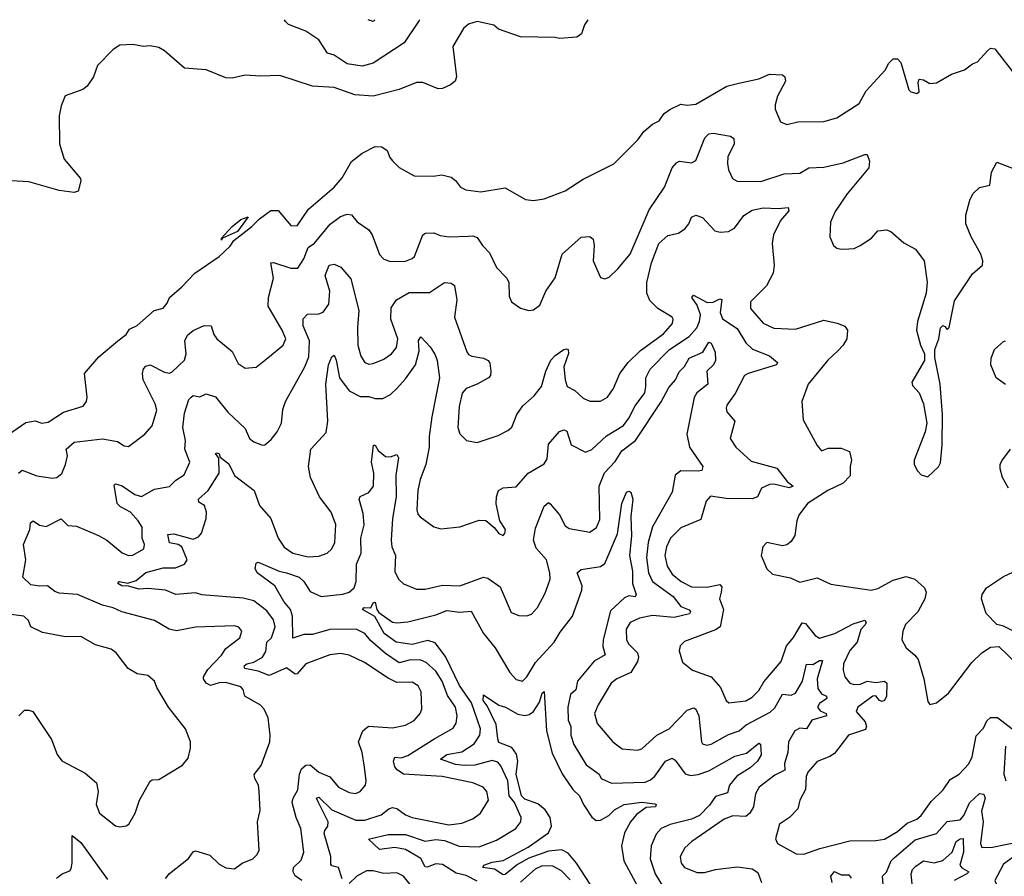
# Model space of a CAD drawing. Extents: x 1954683 to 2060285, y 904798 to 1016299.
# Tile 265 of 472: x 1976553 to 1981099, y 1012294 to 1016248. Entities that reach past the tile are written whole.
import ezdxf

# ---------------------------------------------------------------- set-up
doc = ezdxf.new("R2010")
doc.units = 0

msp = doc.modelspace()

# ---------------------------------------------------------------- linework, layer by layer
at = {"layer": '0CON10XD'}
for points in [[(1979176.7, 1016248.1), (1979161.2, 1016225), (1979146.8, 1016183.2), (1979125, 1016167.5), (1979045, 1016161.2), (1979025, 1016166.2), (1978865, 1016168.8), (1978764.5, 1016204.5), (1978742.3, 1016222.3), (1978665, 1016239.2), (1978625, 1016227.5), (1978602.6, 1016207.4), (1978553.1, 1016125), (1978570.6, 1015985), (1978564.2, 1015965), (1978541.9, 1015948.1), (1978505, 1015930.9), (1978485, 1015928.2), (1978415, 1015957.5), (1978385, 1015958.6), (1978305, 1015925.5), (1978185, 1015895.5), (1978101.2, 1015901.2), (1978005, 1015935.5), (1977905, 1015941.5), (1977755, 1015990), (1977665, 1015986.9), (1977595, 1015992.1), (1977535, 1015978.9), (1977505, 1015980), (1977415, 1016017.1), (1977315, 1016023.8), (1977221.2, 1016105), (1977195, 1016120), (1977155, 1016127.5), (1977125, 1016124.2), (1977075, 1016134.2), (1977015, 1016131.2), (1976985, 1016111.2), (1976913, 1016037), (1976894.2, 1015985), (1976865, 1015941.2), (1976844.2, 1015925.8), (1976763.9, 1015896.1), (1976745, 1015850), (1976736, 1015805), (1976736.7, 1015675), (1976758.1, 1015605), (1976833.8, 1015515), (1976836.2, 1015505), (1976824, 1015456), (1976805, 1015450.8), (1976735, 1015459.2), (1976595, 1015500), (1976515, 1015504.2)], [(1978399.4, 1016247.5), (1978396.9, 1016245), (1978328.7, 1016141.3), (1978185, 1016047.8), (1978135, 1016034.2), (1978065, 1016044.7), (1978005, 1016084.1), (1977973.9, 1016093.9), (1977935, 1016155.4), (1977875, 1016195.2), (1977795, 1016225.3), (1977780.2, 1016240.2), (1977776, 1016247)], [(1978192.3, 1016247.3), (1978185, 1016240), (1978162.1, 1016247.3)], [(1976415.5, 1014275), (1976581.1, 1014388.9), (1976625, 1014397.1), (1976655, 1014385.6), (1976685, 1014389.5), (1976755, 1014437.1), (1976846.2, 1014463.8), (1976861.4, 1014485), (1976865.6, 1014505), (1976852, 1014615), (1976918.3, 1014691.7), (1977006.5, 1014765), (1977044.4, 1014795), (1977060.3, 1014819.7), (1977095, 1014837.1), (1977174.5, 1014905.5), (1977215, 1014916.2), (1977235, 1014940), (1977244.4, 1014965.6), (1977302.5, 1015015), (1977361.9, 1015078.1), (1977473.8, 1015155), (1977525, 1015202.5), (1977541.9, 1015228.1), (1977625, 1015292.7), (1977660.6, 1015329.4), (1977713.2, 1015366.8), (1977747.1, 1015367.1), (1977805, 1015298.8), (1977833.9, 1015296.1), (1977886.1, 1015373.9), (1978005, 1015474.3), (1978042.4, 1015517.6), (1978085, 1015594.2), (1978135, 1015631.5), (1978195, 1015662.2), (1978225, 1015661.1), (1978250, 1015645), (1978262.1, 1015612.1), (1978275, 1015596), (1978305, 1015566), (1978375, 1015527.5), (1978464.2, 1015525.8), (1978502.7, 1015532.7), (1978545, 1015521.2), (1978565.7, 1015505.7), (1978588.8, 1015475), (1978613.2, 1015463.2), (1978683, 1015453), (1978795, 1015472), (1978888.8, 1015418.8), (1978925, 1015414.2), (1978975, 1015420.8), (1979071.3, 1015458.7), (1979155, 1015511.4), (1979296.8, 1015583.2), (1979406.6, 1015693.4), (1979435, 1015732), (1979475, 1015766), (1979505, 1015781.2), (1979528.8, 1015815), (1979555, 1015834), (1979605, 1015858.8), (1979634.2, 1015854.2), (1979675, 1015858.6), (1979818.6, 1015941.4), (1979872.5, 1015955), (1979965.3, 1015974.7), (1980015, 1015996.7), (1980074.2, 1015994.2), (1980086.2, 1015985), (1980088, 1015965), (1980051.9, 1015895), (1980040.8, 1015855), (1980040.8, 1015835), (1980065, 1015776.2), (1980095, 1015764.2), (1980145, 1015776), (1980265, 1015777.5), (1980325, 1015794.4), (1980428.2, 1015861.8), (1980460.5, 1015919.5), (1980549.4, 1016015), (1980565, 1016048), (1980585, 1016067.1), (1980605, 1016067.5), (1980620.9, 1016050.9), (1980658.8, 1015925), (1980667.5, 1015915), (1980695, 1015906.7), (1980706, 1015915), (1980701.4, 1015958.6), (1980706.4, 1015973.6), (1980725, 1015970.8), (1980755, 1015954.2), (1980785, 1015956), (1980855, 1015996.2), (1980915, 1016016.7), (1980952.5, 1016045), (1980975, 1016053.8), (1981021.2, 1016105), (1981035, 1016116), (1981055, 1016113.3), (1981135, 1016010)], [(1976548.1, 1014155), (1976565, 1014169.2), (1976632.3, 1014142.3), (1976705, 1014131.9), (1976725.6, 1014134.4), (1976747.3, 1014152.7), (1976765.3, 1014195), (1976773.8, 1014235), (1976767.5, 1014265), (1976805, 1014297.5), (1976935, 1014313.5), (1977005, 1014300.4), (1977035, 1014280.9), (1977055, 1014278.1), (1977131.2, 1014335), (1977165, 1014373.3), (1977186.5, 1014445), (1977178.5, 1014475), (1977123.9, 1014585), (1977120, 1014615), (1977125, 1014636.2), (1977135, 1014649.2), (1977155, 1014654.4), (1977221.7, 1014621.7), (1977245, 1014617.1), (1977257.7, 1014622.3), (1977314, 1014676), (1977321.8, 1014705), (1977316.4, 1014765), (1977328.8, 1014791.2), (1977355, 1014813.3), (1977405, 1014836.5), (1977438, 1014835), (1977450, 1014795), (1977462.9, 1014775), (1977535, 1014715.8), (1977561.5, 1014661.5), (1977595, 1014640), (1977645, 1014644.3), (1977706.1, 1014693.9), (1977770, 1014745), (1977782.2, 1014775), (1977765.3, 1014815), (1977700.3, 1014925), (1977701.4, 1014965), (1977725.3, 1015054.7), (1977713.1, 1015125), (1977725, 1015126.9), (1977805, 1015101.1), (1977838.2, 1015101.8), (1977865.2, 1015144.8), (1977885, 1015196.8), (1977915, 1015215.9), (1977986.3, 1015303.7), (1978035, 1015340), (1978065, 1015350), (1978085, 1015347.1), (1978110.8, 1015315), (1978165, 1015277.8), (1978180, 1015255), (1978215, 1015164.2), (1978235, 1015142.9), (1978265, 1015131.4), (1978335, 1015133.1), (1978365, 1015145.8), (1978375.7, 1015155), (1978414.5, 1015255.5), (1978426.9, 1015263.1), (1978465, 1015263.5), (1978495, 1015251.2), (1978535, 1015245.4), (1978625, 1015249.1), (1978645, 1015251.1), (1978665, 1015242.2), (1978690, 1015205), (1978722, 1015172), (1978754.5, 1015104.5), (1978802, 1015055), (1978812, 1015035), (1978812.3, 1014972.3), (1978823.3, 1014945), (1978865, 1014916.2), (1978903.6, 1014906.4), (1978925, 1014908.8), (1978955, 1014930), (1978982.5, 1014995), (1979025, 1015056.2), (1979058.1, 1015165), (1979145, 1015244.3), (1979185, 1015247.5), (1979201.2, 1015235), (1979205.7, 1015205), (1979201.1, 1015135), (1979235, 1015057.5), (1979255, 1015052.5), (1979275, 1015060), (1979315, 1015098), (1979371.5, 1015165), (1979459.2, 1015370.8), (1979530, 1015475), (1979565.3, 1015564.7), (1979585, 1015588.1), (1979600, 1015595), (1979655, 1015588.1), (1979675, 1015598.6), (1979716.6, 1015703.4), (1979735, 1015720.5), (1979755, 1015724.5), (1979835, 1015710.6), (1979849.5, 1015699.5), (1979851.5, 1015675), (1979822.5, 1015615), (1979820.5, 1015585), (1979825.6, 1015555), (1979844, 1015515), (1979865, 1015502), (1979975, 1015500.8), (1980082.9, 1015537.1), (1980155, 1015539.6), (1980196.2, 1015563.8), (1980265, 1015566.6), (1980355, 1015587.8), (1980455, 1015626.4), (1980465.5, 1015625.5), (1980477.1, 1015595), (1980473.5, 1015565), (1980372.9, 1015445), (1980317.9, 1015362.1), (1980297, 1015313), (1980294, 1015245), (1980310, 1015205), (1980325, 1015193.3), (1980345, 1015188.8), (1980380.5, 1015190.5), (1980405, 1015192), (1980433.3, 1015205), (1980485, 1015240), (1980515, 1015273.8), (1980555, 1015278.8), (1980575, 1015270), (1980635, 1015218.8), (1980688.8, 1015188.8), (1980728.8, 1015135), (1980743.3, 1015036.7), (1980738.8, 1014985), (1980698, 1014855), (1980694, 1014815), (1980712.5, 1014745), (1980730, 1014705), (1980730, 1014675), (1980672.5, 1014575), (1980675, 1014560), (1980705.9, 1014525.9), (1980726.2, 1014475), (1980740.8, 1014385), (1980734, 1014345), (1980683.3, 1014215), (1980683.3, 1014195), (1980697.5, 1014165), (1980715, 1014147.5), (1980745, 1014137.5), (1980795, 1014183.3), (1980805, 1014202.5), (1980812.5, 1014285), (1980813.1, 1014425), (1980802, 1014565), (1980778.3, 1014688.3), (1980777.5, 1014725), (1980796.7, 1014775), (1980804.3, 1014825), (1980815, 1014836), (1980825, 1014832.5), (1980835, 1014817.5), (1980845, 1014827.5), (1980869.3, 1014950.7), (1980952.5, 1015075), (1980998.8, 1015115), (1981000, 1015135), (1980990, 1015165), (1980945.5, 1015245.5), (1980920.6, 1015305), (1980921.4, 1015345), (1980939.2, 1015415), (1980954, 1015445), (1980985, 1015474), (1981032.5, 1015485), (1981040, 1015545), (1981065, 1015590), (1981145, 1015559.6)], [(1979625, 1015283.8), (1979641.8, 1015305), (1979655, 1015336.7), (1979675, 1015346.2), (1979705, 1015334.4), (1979762.7, 1015272.7), (1979787.6, 1015267.6), (1979825, 1015271.1), (1979853.6, 1015285), (1979895.6, 1015344.4), (1979935, 1015368.4), (1979985, 1015379.5), (1980055, 1015376.4), (1980101.3, 1015381.3), (1980104.5, 1015365), (1980065, 1015321.9), (1980032.9, 1015255), (1980026.9, 1015215), (1980036.2, 1015115), (1980031.4, 1015078.6), (1980000.5, 1015019.5), (1979926.7, 1014945), (1979926.5, 1014915), (1979985, 1014847.5), (1980035, 1014823.5), (1980135, 1014820), (1980265, 1014861.2), (1980327.9, 1014847.9), (1980363.1, 1014833.1), (1980375.6, 1014815.6), (1980371.2, 1014775), (1980355.5, 1014745), (1980330.1, 1014719.9), (1980284, 1014676), (1980193.1, 1014565), (1980164.2, 1014485), (1980170.5, 1014400.5), (1980235, 1014282.5), (1980255, 1014257.5), (1980285, 1014270), (1980345, 1014270.8), (1980384.5, 1014254.5), (1980392.9, 1014215), (1980386.5, 1014185), (1980387.9, 1014142.1), (1980355, 1014108.9), (1980284.2, 1014075), (1980190, 1014015), (1980149.7, 1013960.3), (1980140.8, 1013935), (1980132.3, 1013867.7), (1980115, 1013840), (1980095, 1013823.3), (1980075, 1013819.2), (1980002.5, 1013835), (1979983.8, 1013815), (1979976.7, 1013775), (1980003, 1013713), (1980028.3, 1013688.3), (1980111.2, 1013671.2), (1980155, 1013651.2), (1980235, 1013672), (1980298, 1013642), (1980484.4, 1013614.4), (1980515, 1013622.2), (1980585, 1013661.1), (1980645, 1013678.1), (1980685, 1013666), (1980730, 1013625), (1980738.6, 1013605), (1980731.4, 1013575), (1980700, 1013515), (1980643.4, 1013456.6), (1980630, 1013425), (1980626, 1013385), (1980645, 1013348.8), (1980686, 1013315), (1980700.8, 1013295), (1980727.1, 1013205), (1980745, 1013100), (1980755, 1013087.5), (1980785, 1013093.8), (1980840.7, 1013139.3), (1980949.3, 1013280.7), (1980995, 1013325.8), (1981035, 1013352), (1981074, 1013354), (1981155, 1013276.7)], [(1977485, 1015230), (1977485, 1015240), (1977535, 1015294.2), (1977573.8, 1015325), (1977608.3, 1015338.3), (1977559.2, 1015270.8), (1977490, 1015240), (1977485, 1015230)], [(1977227, 1012283), (1977245, 1012306.2), (1977333.4, 1012376.6), (1977353.8, 1012406.2), (1977365, 1012410.6), (1977431.2, 1012391.2), (1977475, 1012350), (1977505, 1012333.3), (1977545, 1012327.5), (1977580, 1012355), (1977629.2, 1012375), (1977650, 1012395), (1977659.1, 1012415), (1977650.8, 1012545), (1977663, 1012597), (1977659.5, 1012685), (1977655.5, 1012715), (1977639.1, 1012745), (1977636.5, 1012763.5), (1977668.6, 1012805), (1977707.5, 1012915), (1977710, 1012945), (1977701.2, 1013025), (1977682, 1013065), (1977665, 1013083.8), (1977592.2, 1013125), (1977585.4, 1013155.4), (1977575, 1013168.5), (1977505, 1013188.4), (1977475, 1013186.7), (1977433.9, 1013173.9), (1977415, 1013185.5), (1977402.3, 1013205), (1977402.3, 1013215), (1977421.5, 1013248.5), (1977485.3, 1013314.7), (1977505.8, 1013345), (1977570, 1013395), (1977579.2, 1013425), (1977565, 1013444), (1977545, 1013450), (1977365, 1013443.5), (1977276.8, 1013426.8), (1977244, 1013434), (1977175, 1013474.5), (1977025, 1013514.6), (1976985, 1013533.1), (1976935, 1013545.3), (1976820, 1013595), (1976735, 1013600.4), (1976715, 1013608.2), (1976681.2, 1013635), (1976645, 1013633.2), (1976605, 1013640), (1976568.1, 1013675), (1976582.5, 1013755), (1976571.1, 1013825), (1976600, 1013895), (1976603.8, 1013926.2), (1976615, 1013934), (1976644.2, 1013915), (1976675, 1013907.8), (1976745, 1013944.4), (1976775, 1013913.6), (1976815, 1013910.8), (1976917.6, 1013867.6), (1976956, 1013845), (1977027, 1013787), (1977055, 1013774.4), (1977075, 1013775.6), (1977125.8, 1013805), (1977129.4, 1013825), (1977118.9, 1013855), (1977118.2, 1013905), (1977100.9, 1013935), (1977065.4, 1013975), (1977019.1, 1013999.1), (1977004.1, 1014015), (1976990, 1014100), (1976995, 1014106.2), (1977025.8, 1014095.8), (1977085, 1014056.5), (1977115, 1014047.1), (1977175, 1014081.5), (1977245, 1014093.3), (1977275, 1014122.7), (1977312.7, 1014147.3), (1977339.1, 1014205), (1977315.2, 1014265), (1977319, 1014305), (1977306.5, 1014365), (1977315, 1014432.5), (1977334, 1014495), (1977345, 1014506.2), (1977355, 1014513.8), (1977385, 1014507.5), (1977415, 1014520.8), (1977456.8, 1014506.7), (1977515, 1014436.9), (1977595, 1014361.4), (1977615, 1014314.3), (1977635, 1014299.2), (1977674.2, 1014284.2), (1977685, 1014286.2), (1977715, 1014310.8), (1977741.4, 1014345), (1977761.4, 1014385), (1977768.9, 1014448.9), (1977780, 1014485), (1977870.4, 1014645), (1977887.5, 1014692.5), (1977891.9, 1014765), (1977862.7, 1014835), (1977862.2, 1014867.8), (1977881.8, 1014888.2), (1977935, 1014890), (1977955, 1014897.7), (1977980.8, 1014935), (1977985.6, 1014995), (1977963.4, 1015066.6), (1977982.2, 1015115), (1978005, 1015118.9), (1978035.7, 1015105.7), (1978082.5, 1015052.5), (1978119.4, 1014905), (1978112.8, 1014827.2), (1978114.1, 1014745), (1978127.9, 1014695), (1978147.5, 1014665), (1978165, 1014658.5), (1978185, 1014661.2), (1978235, 1014681.2), (1978270, 1014705), (1978292.3, 1014735), (1978298.4, 1014775), (1978267.1, 1014865), (1978268.6, 1014918.6), (1978292.2, 1014955), (1978352, 1014988), (1978445, 1014988.9), (1978515, 1015034.3), (1978545, 1015032.5), (1978560.9, 1015020.9), (1978571.8, 1014955), (1978560.7, 1014875), (1978616.9, 1014715), (1978625, 1014702.5), (1978640, 1014695), (1978695, 1014685.5), (1978715.4, 1014675.4), (1978723.1, 1014663.1), (1978728.2, 1014625), (1978726.5, 1014605), (1978717.8, 1014595), (1978665, 1014565.4), (1978615, 1014546.2), (1978595.3, 1014524.7), (1978582.3, 1014462.3), (1978575.6, 1014365), (1978585.6, 1014335.6), (1978615.8, 1014305.8), (1978665, 1014296), (1978762.1, 1014327.9), (1978807.6, 1014352.4), (1978825, 1014366.7), (1978848.1, 1014425), (1978875.6, 1014465), (1978928.3, 1014511.7), (1978962.8, 1014555), (1978982.4, 1014625), (1979005, 1014676.9), (1979025, 1014698.2), (1979065, 1014725.8), (1979078.3, 1014728.3), (1979085.6, 1014725.6), (1979086.5, 1014706.5), (1979064.7, 1014645), (1979070.8, 1014585), (1979081.2, 1014555), (1979116.8, 1014536.8), (1979155, 1014500.5), (1979185, 1014486.7), (1979235, 1014486.9), (1979267.5, 1014505), (1979294.4, 1014545), (1979324.6, 1014615), (1979362.3, 1014665), (1979418.9, 1014721.1), (1979525, 1014798), (1979567.1, 1014845), (1979570, 1014865), (1979565.2, 1014875.2), (1979498.8, 1014915), (1979461.9, 1014951.9), (1979448.6, 1014985), (1979449.2, 1015035), (1979469.4, 1015125), (1979504.6, 1015215), (1979545, 1015252.1), (1979595, 1015262.4), (1979625, 1015283.8)], [(1978145, 1012797.5), (1978134.5, 1012865), (1978116.8, 1012915), (1978138.2, 1012965), (1978162.9, 1012987.1), (1978275, 1012978.8), (1978335, 1012992.1), (1978375, 1013013.6), (1978401.5, 1013045), (1978409.5, 1013065), (1978406.1, 1013145), (1978392.7, 1013172.7), (1978365, 1013189.7), (1978295, 1013188.9), (1978255, 1013208.6), (1978145, 1013280.3), (1978075, 1013313.9), (1978035, 1013322.7), (1977985, 1013315.4), (1977875, 1013274.5), (1977835, 1013229.1), (1977825, 1013226.5), (1977785, 1013255.4), (1977705, 1013221.1), (1977655, 1013241.2), (1977592.9, 1013252.9), (1977590.4, 1013265), (1977602.7, 1013275), (1977635, 1013282.7), (1977674.3, 1013305.7), (1977689, 1013331), (1977695, 1013374.4), (1977715.2, 1013395), (1977732.5, 1013445), (1977725, 1013477.5), (1977695, 1013519.6), (1977634.2, 1013565), (1977585, 1013577.3), (1977395, 1013593.2), (1977365, 1013601.6), (1977275, 1013594.7), (1977226.7, 1013615), (1977145, 1013622.4), (1977105, 1013619.5), (1977055, 1013632.7), (1977025, 1013633.9), (1977005.8, 1013645), (1977012.5, 1013655), (1977052.4, 1013647.6), (1977090.9, 1013659.1), (1977135, 1013696.1), (1977215, 1013718.5), (1977272.6, 1013717.4), (1977314.7, 1013735.3), (1977326.5, 1013755), (1977302.7, 1013815), (1977285, 1013826.2), (1977245, 1013832.5), (1977238, 1013872), (1977265, 1013875.3), (1977355, 1013850), (1977379.5, 1013860.5), (1977392.8, 1013877.2), (1977414.3, 1013945), (1977415.7, 1013975), (1977407.1, 1014005), (1977381.1, 1014021.1), (1977379.5, 1014035), (1977422.9, 1014075), (1977474.4, 1014155), (1977473.3, 1014223.3), (1977458, 1014245), (1977465, 1014248.9), (1977475, 1014243.3), (1977478.8, 1014228.8), (1977518.2, 1014198.2), (1977545, 1014143.3), (1977635.6, 1014075), (1977660.4, 1014005), (1977712.7, 1013945), (1977745.9, 1013855), (1977775, 1013812.9), (1977815, 1013785.4), (1977885, 1013767.9), (1977935, 1013770.9), (1977972.5, 1013785), (1977994.1, 1013805.9), (1978008.5, 1013835), (1978012.4, 1013917.6), (1977991.5, 1013975), (1977937.1, 1014045), (1977896.4, 1014135), (1977887.3, 1014185), (1977897.1, 1014265), (1977968.2, 1014341.8), (1977976.2, 1014395), (1977966.3, 1014565), (1977978.4, 1014655), (1977995, 1014692.5), (1978005, 1014700), (1978015, 1014676.2), (1978030.3, 1014595), (1978075, 1014535.5), (1978125, 1014508), (1978165, 1014508.9), (1978195, 1014499.6), (1978230.6, 1014499.4), (1978265, 1014518.1), (1978294.7, 1014545.3), (1978335, 1014590), (1978380.7, 1014655), (1978397.7, 1014717.7), (1978395, 1014767.5), (1978405, 1014783.8), (1978448.7, 1014738.7), (1978471.7, 1014701.7), (1978481.1, 1014675), (1978492.1, 1014595), (1978455.3, 1014415), (1978443.6, 1014323.6), (1978444.1, 1014275), (1978428.9, 1014195), (1978402.3, 1014125), (1978391.4, 1014075), (1978386.7, 1013985), (1978392.1, 1013965), (1978402.9, 1013952.9), (1978465, 1013907.5), (1978497.3, 1013897.3), (1978585, 1013907.1), (1978675, 1013937.5), (1978705, 1013936.2), (1978744, 1013904), (1978765, 1013876.7), (1978785, 1013867.5), (1978793.6, 1013876.4), (1978796.2, 1013895), (1978770, 1013935), (1978753.1, 1014013.1), (1978754.4, 1014045), (1978764.4, 1014075), (1978785, 1014087.8), (1978845, 1014091.9), (1978900, 1014155), (1978975, 1014197.1), (1978989.2, 1014220.8), (1978995, 1014288.5), (1979045, 1014347.5), (1979065, 1014354.4), (1979079.3, 1014349.3), (1979099.2, 1014285), (1979165, 1014252.2), (1979195, 1014264.4), (1979262.2, 1014327.8), (1979341.1, 1014375), (1979365, 1014407.9), (1979394, 1014466), (1979438.6, 1014525), (1979444.7, 1014555), (1979443.2, 1014595), (1979464.2, 1014635), (1979552.6, 1014725), (1979644.6, 1014785.4), (1979679.7, 1014825), (1979692.4, 1014855), (1979696.6, 1014885), (1979680.5, 1014930.5), (1979656.7, 1014965), (1979664, 1014976), (1979727, 1014943), (1979755, 1014944.4), (1979785, 1014960), (1979795, 1014956.2), (1979786.9, 1014896.9), (1979797.7, 1014867.7), (1979865, 1014822.7), (1979906.2, 1014756.2), (1979936.5, 1014726.5), (1980015, 1014696.8), (1980051.2, 1014665), (1980047.5, 1014655), (1979916, 1014615), (1979899.4, 1014605), (1979856.9, 1014523.1), (1979818.3, 1014468.3), (1979814.2, 1014455), (1979818.3, 1014438.3), (1979854.2, 1014395), (1979833.1, 1014315), (1979859.4, 1014275), (1979930.6, 1014210.6), (1980048.5, 1014178.5), (1980096.6, 1014116.6), (1980124.4, 1014095), (1980105, 1014087.7), (1980035, 1014103.7), (1980015, 1014102.1), (1979977.5, 1014085), (1979958.9, 1014045), (1979935, 1014036.1), (1979815, 1014037.1), (1979742.1, 1014047.9), (1979721.9, 1014025), (1979698.6, 1013941.4), (1979605, 1013903.1), (1979558.2, 1013855), (1979539.2, 1013815), (1979531.9, 1013775), (1979541.9, 1013725), (1979565, 1013689.2), (1979606.5, 1013655), (1979655, 1013630.8), (1979725, 1013628.9), (1979785, 1013641.1), (1979795, 1013630), (1979791.1, 1013605), (1979784, 1013574), (1979801.8, 1013525), (1979786.5, 1013445), (1979765, 1013431.2), (1979622.1, 1013377.9), (1979601.7, 1013358.3), (1979597.5, 1013335), (1979613, 1013283), (1979660, 1013245), (1979745.6, 1013215), (1979788.6, 1013165), (1979815, 1013106), (1979827.5, 1013095), (1979905, 1013103.1), (1979935, 1013120.9), (1979965, 1013150.9), (1979988.2, 1013191.8), (1980068.5, 1013285), (1980093, 1013357), (1980125, 1013396.9), (1980165, 1013464.6), (1980181.3, 1013461.3), (1980225.3, 1013405.3), (1980245, 1013393.8), (1980316, 1013414), (1980401, 1013459), (1980455, 1013475.6), (1980460.6, 1013465), (1980456.4, 1013455), (1980436.2, 1013433.8), (1980420, 1013375), (1980385, 1013335.4), (1980356.6, 1013275), (1980354.7, 1013244.7), (1980362.1, 1013215), (1980385, 1013185.5), (1980405, 1013178.9), (1980435, 1013180.8), (1980465.2, 1013194.8), (1980505, 1013188.4), (1980545.1, 1013195.1), (1980556.2, 1013185), (1980555.3, 1013124.7), (1980545, 1013105.2), (1980535, 1013100.9), (1980522.9, 1013105), (1980506.1, 1013126.1), (1980491.1, 1013125), (1980422.9, 1013075), (1980415.6, 1013055), (1980456.6, 1013006.6), (1980462.4, 1012985), (1980457.8, 1012972.2), (1980380, 1012945), (1980315, 1012860.8), (1980293.6, 1012846.4), (1980235, 1012824.3), (1980192.1, 1012775), (1980183.8, 1012755), (1980181.5, 1012695), (1980154.4, 1012645), (1980145.6, 1012605), (1980107.5, 1012565), (1980061.4, 1012535), (1980043, 1012467), (1980052, 1012445), (1980138.1, 1012398.1), (1980173.8, 1012396.2), (1980247.6, 1012422.4), (1980385, 1012458.1), (1980505, 1012458.5), (1980545, 1012464.6), (1980605, 1012500.3), (1980650.6, 1012539.4), (1980695, 1012557.7), (1980714.5, 1012575), (1980761.2, 1012638.8), (1980816.7, 1012693.3), (1980848.8, 1012741.2), (1980890.6, 1012765), (1980935, 1012812.5), (1980950, 1012845), (1980968.3, 1012941.7), (1981002, 1012978), (1981018.5, 1013011.5), (1981035, 1013026.5), (1981066.8, 1013026.8), (1981135.7, 1012975)], [(1978041.6, 1012281.6), (1978025, 1012334.3), (1977995, 1012342.8), (1977989.9, 1012349.9), (1977989.8, 1012385), (1977958.9, 1012491.1), (1977961.5, 1012505), (1977976.2, 1012525), (1977976.9, 1012545), (1977932, 1012638), (1977923.3, 1012655), (1977935, 1012659.6), (1977995, 1012601.1), (1978105, 1012552.7), (1978146.6, 1012553.4), (1978222, 1012578), (1978257.1, 1012605), (1978275, 1012610.8), (1978295, 1012606.2), (1978335, 1012577.5), (1978365.7, 1012565), (1978535, 1012531.3), (1978595, 1012538.9), (1978645, 1012558.8), (1978681.1, 1012585), (1978717.9, 1012645), (1978710, 1012685), (1978692.9, 1012705), (1978645, 1012724.6), (1978503.8, 1012755), (1978325.5, 1012765.5), (1978295.4, 1012785), (1978285, 1012799.5), (1978278.4, 1012825), (1978285, 1012844.4), (1978315, 1012841.2), (1978345, 1012850.8), (1978469.7, 1012929.7), (1978555, 1012977.8), (1978568.8, 1013001.2), (1978573.5, 1013035), (1978565, 1013074.4), (1978528, 1013128), (1978504.3, 1013195), (1978475, 1013240), (1978430.1, 1013280.1), (1978405, 1013291.4), (1978357.7, 1013292.3), (1978305, 1013279.2), (1978242.4, 1013322.4), (1978173, 1013383), (1978147.5, 1013415), (1978106.2, 1013435), (1977985, 1013432.5), (1977905, 1013410), (1977865, 1013409.4), (1977815, 1013393.1), (1977813.4, 1013495), (1977803.6, 1013525), (1977772.8, 1013562.8), (1977730.9, 1013635), (1977650, 1013695), (1977640, 1013715), (1977645, 1013740), (1977655, 1013743.8), (1977751.7, 1013701.7), (1977785, 1013694.4), (1977842.9, 1013675), (1977865.3, 1013655), (1977895, 1013608.5), (1977945, 1013586), (1978045, 1013596.4), (1978075, 1013606.1), (1978096.8, 1013625), (1978106.6, 1013655), (1978107.6, 1013735), (1978129.2, 1013785), (1978128.4, 1013855), (1978144.2, 1013915.8), (1978138.5, 1013968.5), (1978120.5, 1014035), (1978125, 1014047.5), (1978165, 1014065.8), (1978186.4, 1014095), (1978188.2, 1014155), (1978178.2, 1014205), (1978186.1, 1014283.9), (1978195, 1014284), (1978208.8, 1014258.8), (1978242.4, 1014232.4), (1978265, 1014229.4), (1978295, 1014240.8), (1978302.5, 1014225), (1978289.1, 1014145), (1978290.8, 1014045), (1978274.7, 1013945), (1978268.2, 1013845), (1978271.4, 1013815), (1978288.1, 1013775), (1978287.4, 1013742.6), (1978285, 1013700), (1978304.2, 1013664.2), (1978325, 1013644.4), (1978385, 1013618.5), (1978425, 1013619.6), (1978505, 1013637.7), (1978585, 1013634.6), (1978695, 1013674.4), (1978715, 1013670.5), (1978770.8, 1013630.8), (1978822.3, 1013512.3), (1978857.3, 1013497.3), (1978895, 1013495.8), (1978915.6, 1013504.4), (1978944, 1013535), (1978979.8, 1013600.2), (1979002.5, 1013665), (1979000.9, 1013695), (1978985.3, 1013755), (1978938.3, 1013808.3), (1978926, 1013845), (1978935, 1013900.8), (1978975, 1014002), (1978995, 1014018.8), (1979002.7, 1014012.7), (1979045, 1013962), (1979071.6, 1013911.6), (1979089.4, 1013899.4), (1979185, 1013882.3), (1979216.4, 1013903.6), (1979231.5, 1013941.5), (1979228.8, 1014095), (1979253, 1014157), (1979301.8, 1014208.2), (1979332.8, 1014257.2), (1979395.7, 1014305), (1979515, 1014484.6), (1979550.4, 1014549.6), (1979581.5, 1014585), (1979597.8, 1014622.2), (1979623.2, 1014646.8), (1979643.9, 1014685), (1979707.1, 1014712.9), (1979735, 1014759.5), (1979745, 1014754.2), (1979763.8, 1014713.8), (1979765.4, 1014675), (1979756.9, 1014655), (1979726.2, 1014625), (1979730.8, 1014565), (1979680, 1014525), (1979666.3, 1014503.7), (1979633.8, 1014335), (1979645.4, 1014275), (1979707.5, 1014185), (1979702.7, 1014167.3), (1979686.2, 1014163.8), (1979605, 1014165.3), (1979579.5, 1014145), (1979565, 1014067.5), (1979475, 1013907.1), (1979454.8, 1013835), (1979447.7, 1013765), (1979456.5, 1013695), (1979475.3, 1013655), (1979569.5, 1013585), (1979605, 1013538.6), (1979644.4, 1013524.4), (1979649.4, 1013515), (1979645.7, 1013505), (1979575, 1013488), (1979475, 1013497.1), (1979415, 1013486.1), (1979370.9, 1013465), (1979353.5, 1013435), (1979355.3, 1013385.3), (1979365.4, 1013365), (1979405.5, 1013325.5), (1979410.2, 1013305), (1979405.2, 1013284.8), (1979374.4, 1013235), (1979310, 1013205), (1979283.5, 1013185), (1979224.1, 1013085.9), (1979207.3, 1013045), (1979219.5, 1012999.5), (1979291.9, 1012915), (1979335, 1012882.2), (1979405, 1012875.6), (1979425, 1012882.9), (1979494.7, 1012945.3), (1979551.5, 1012975), (1979635, 1013061.2), (1979665, 1013071.8), (1979675.4, 1013065), (1979688, 1013035), (1979701.5, 1012915), (1979706, 1012905), (1979725, 1012899.1), (1979745, 1012903.9), (1979825, 1012948.3), (1979874.8, 1012965.2), (1979907.3, 1012992.7), (1980018.6, 1013051.3), (1980039.2, 1013070.8), (1980075, 1013134.2), (1980115, 1013129.6), (1980135, 1013138.8), (1980167.5, 1013195), (1980185, 1013272.7), (1980215, 1013272), (1980245, 1013290.3), (1980259.5, 1013289.5), (1980234.7, 1013205), (1980238.7, 1013161.3), (1980255, 1013136.4), (1980278.6, 1013125), (1980279.6, 1013115), (1980245, 1013092), (1980236, 1013075), (1980248.1, 1013058.1), (1980276.8, 1013045), (1980278.2, 1013035), (1980209.6, 1013015), (1980185.2, 1012974.8), (1980155, 1012977.2), (1980131.1, 1012965), (1980103.1, 1012915), (1980100, 1012865), (1980084.8, 1012815.2), (1980085, 1012783.3), (1980038.8, 1012761.2), (1979967.1, 1012705), (1979950.8, 1012675), (1979941.4, 1012615), (1979923.9, 1012585), (1979905, 1012570), (1979845, 1012572.5), (1979805, 1012557.6), (1979655.7, 1012455), (1979624.4, 1012425), (1979601.9, 1012385), (1979606.9, 1012355), (1979622.9, 1012335), (1979681.1, 1012311.1), (1979715, 1012310.6), (1979765, 1012324.7), (1979865, 1012337.6), (1979935, 1012327.6), (1979961, 1012311), (1979978.5, 1012265)], [(1981103.9, 1014563.9), (1981060.8, 1014595), (1981036, 1014655), (1981037.5, 1014685), (1981053.8, 1014725), (1981095, 1014763.3), (1981105, 1014766.2)], [(1981117.5, 1014085), (1981090, 1014135), (1981080, 1014175), (1981079.2, 1014195), (1981088, 1014212), (1981126.7, 1014265)], [(1979049, 1013421), (1979105.4, 1013495), (1979149.2, 1013615), (1979150, 1013635), (1979127.5, 1013695), (1979145, 1013710), (1979235, 1013723.3), (1979255, 1013737.5), (1979313.6, 1013875), (1979332.7, 1014015), (1979355, 1014066.7), (1979365, 1014071.2), (1979375, 1014067.5), (1979384.5, 1014035), (1979374.6, 1013955.4), (1979377.1, 1013865), (1979368.8, 1013775), (1979382.9, 1013702.9), (1979382.7, 1013645), (1979398.9, 1013595), (1979395, 1013584.6), (1979365, 1013587.8), (1979345, 1013579.7), (1979280.1, 1013519.9), (1979247, 1013385), (1979245.2, 1013355), (1979255.7, 1013315.7), (1979205, 1013286.2), (1979127.8, 1013195), (1979121.1, 1013155), (1979096.7, 1013133.3), (1979083.6, 1013075), (1979085.8, 1013015), (1979097.9, 1012985), (1979098.1, 1012945), (1979111.8, 1012901.8), (1979168.5, 1012808.5), (1979228.1, 1012765), (1979237.5, 1012745), (1979285, 1012723.8), (1979441.1, 1012728.9), (1979465, 1012739.1), (1979485, 1012756.6), (1979535, 1012825.5), (1979565, 1012839.4), (1979579.7, 1012829.7), (1979625, 1012766.1), (1979649.6, 1012759.6), (1979685, 1012764.4), (1979735, 1012780.9), (1979855, 1012848.2), (1979907.9, 1012862.1), (1979965, 1012908.6), (1979973.9, 1012903.9), (1979976.8, 1012855), (1979959.2, 1012825), (1979925.5, 1012794.5), (1979864.1, 1012755.9), (1979830.9, 1012715), (1979820.2, 1012679.8), (1979765, 1012661.8), (1979737.9, 1012622.1), (1979691.6, 1012575), (1979655, 1012558.2), (1979556.6, 1012533.4), (1979515, 1012514.6), (1979491.6, 1012488.4), (1979468.2, 1012435), (1979463.5, 1012375), (1979486.5, 1012305), (1979525, 1012241.8)], [(1981135, 1013428.8), (1981095, 1013448.8), (1981065, 1013455.8), (1981015, 1013506.7), (1980994.2, 1013574.2), (1980996.2, 1013595), (1981016.2, 1013625), (1981095, 1013677.8), (1981217.5, 1013735)], [(1978665, 1012272), (1978615, 1012298), (1978568.6, 1012308.6), (1978505, 1012348.6), (1978475, 1012351.9), (1978435, 1012335.3), (1978425, 1012338.2), (1978406, 1012376), (1978335, 1012417.3), (1978285, 1012426.7), (1978215, 1012417.5), (1978164, 1012465), (1978255, 1012486.6), (1978335, 1012486.6), (1978425, 1012456.3), (1978475, 1012463.8), (1978515, 1012459.4), (1978582.8, 1012432.8), (1978675, 1012429.7), (1978755, 1012460.4), (1978844.4, 1012515), (1978866.5, 1012545), (1978869.2, 1012565), (1978836.9, 1012635), (1978813.2, 1012665), (1978806.3, 1012735), (1978775, 1012804.4), (1978760.9, 1012820.9), (1978735, 1012828.1), (1978655, 1012807.1), (1978605, 1012805.4), (1978565, 1012810.5), (1978495.8, 1012835), (1978525, 1012856.2), (1978595, 1012867.9), (1978651.6, 1012905), (1978677.5, 1012945), (1978680.3, 1012975), (1978639.6, 1013095), (1978583.2, 1013175), (1978518.7, 1013308.7), (1978471.8, 1013371.8), (1978437.4, 1013382.6), (1978365, 1013363.3), (1978291.4, 1013375), (1978236.2, 1013415), (1978193.5, 1013493.5), (1978136, 1013525), (1978143.8, 1013535), (1978175, 1013532.5), (1978185, 1013556), (1978195, 1013558.8), (1978202.5, 1013525), (1978211.7, 1013511.7), (1978275, 1013467.1), (1978295, 1013463.6), (1978345, 1013469.2), (1978475, 1013501.1), (1978525, 1013521.4), (1978585, 1013513.1), (1978638.2, 1013518.2), (1978695, 1013414.7), (1978749, 1013349), (1978816.2, 1013235), (1978845, 1013202.2), (1978875, 1013194.4), (1978895, 1013214.3), (1978935, 1013280.9), (1979021.1, 1013375), (1979049, 1013421)], [(1976548.8, 1013035), (1976575, 1013060), (1976595, 1013061.2), (1976614.1, 1013054.1), (1976700.8, 1012925), (1976725.8, 1012855.8), (1976747.3, 1012827.3), (1976855, 1012770), (1976908, 1012725), (1976916, 1012685), (1976906, 1012625), (1976921.2, 1012585), (1976995, 1012526.2), (1977015, 1012522), (1977045, 1012526.7), (1977056.7, 1012535), (1977086.2, 1012585), (1977106.2, 1012645), (1977155, 1012732.5), (1977165, 1012738.8), (1977195, 1012740), (1977305, 1012807.5), (1977330.7, 1012839.3), (1977341.2, 1012885), (1977341.2, 1012915), (1977318.8, 1012975), (1977240.8, 1013075), (1977186, 1013165), (1977176, 1013195), (1977145, 1013220), (1977095, 1013228), (1977053.7, 1013253.7), (1976999.2, 1013325), (1976975, 1013342.2), (1976903, 1013363), (1976835, 1013401.4), (1976765, 1013398.9), (1976659.1, 1013419.1), (1976605.6, 1013445.6), (1976594, 1013475), (1976573.3, 1013495), (1976513, 1013503)], [(1979187.4, 1012257.4), (1979124.4, 1012355), (1979085, 1012400.3), (1979056.6, 1012416.6), (1978995, 1012409.7), (1978903.1, 1012376.9), (1978851.5, 1012348.5), (1978795, 1012302.7), (1978785, 1012300.7), (1978745, 1012326.7), (1978691.2, 1012335), (1978696.7, 1012345), (1978735, 1012358.9), (1978785, 1012366.8), (1978901.2, 1012428.8), (1978994.6, 1012495), (1979008.2, 1012525), (1979002.9, 1012565), (1978979.9, 1012599.9), (1978945, 1012628.2), (1978885, 1012649.4), (1978870.4, 1012665), (1978844.7, 1012765), (1978852.3, 1012825), (1978847.3, 1012857.3), (1978825, 1012888.4), (1978765, 1012911.4), (1978761.1, 1012928.9), (1978753.3, 1012995), (1978711.3, 1013081.3), (1978693.4, 1013105), (1978695, 1013131.4), (1978765, 1013083.3), (1978796.7, 1013075), (1978852.7, 1013042.7), (1978885, 1013036.7), (1978905, 1013040.4), (1978925.2, 1013054.8), (1978952.7, 1013097.3), (1978965, 1013138.8), (1978975, 1013146.2), (1978984.7, 1012964.7), (1979012.3, 1012862.3), (1979057, 1012767), (1979107.2, 1012695), (1979138, 1012665), (1979155.6, 1012625.6), (1979195, 1012567.1), (1979215, 1012551.1), (1979235, 1012553.1), (1979272.5, 1012575), (1979299, 1012601), (1979343.6, 1012625), (1979425, 1012636.7), (1979485, 1012628.9), (1979492, 1012625), (1979488.8, 1012615), (1979445, 1012610.8), (1979400.6, 1012579.4), (1979373.3, 1012545), (1979345.9, 1012495), (1979331.6, 1012435), (1979343.1, 1012365), (1979417.3, 1012225)], [(1981104.6, 1012895), (1981096.1, 1012765), (1981105.5, 1012735)], [(1977855.7, 1012275), (1977825.8, 1012295.8), (1977815.4, 1012315), (1977817.5, 1012335), (1977852.1, 1012367.9), (1977864.7, 1012405.3), (1977851.2, 1012515), (1977829.7, 1012565), (1977811.2, 1012635), (1977815.4, 1012654.6), (1977837.1, 1012692.9), (1977845.3, 1012765), (1977855, 1012789.4), (1977875, 1012806.5), (1977895, 1012807.8), (1977934.4, 1012775), (1977985, 1012752.9), (1978025.8, 1012705), (1978075, 1012680.8), (1978103.6, 1012676.4), (1978125.7, 1012685), (1978149.4, 1012715), (1978153.3, 1012735), (1978145, 1012797.5)], [(1980539.7, 1012255), (1980536.4, 1012295), (1980555, 1012312.9), (1980577, 1012365), (1980590.4, 1012379.6), (1980687.2, 1012462.8), (1980785, 1012492), (1980835, 1012546.8), (1980895, 1012554.2), (1980911.9, 1012575), (1980937.5, 1012632.5), (1980985, 1012675.3), (1981005, 1012673.1), (1981010, 1012655), (1980993.3, 1012595), (1981000.5, 1012545), (1980988.8, 1012445), (1980995, 1012427.5), (1981045, 1012428.1), (1981165, 1012452.5)], [(1976724, 1012285), (1976750, 1012305), (1976785, 1012318.8), (1976790.9, 1012329.1), (1976796.2, 1012355), (1976795, 1012482.5), (1976835, 1012449.4), (1976958.9, 1012278.9)], [(1980679.7, 1012195), (1980668.2, 1012305), (1980675.4, 1012325), (1980689.8, 1012340.2), (1980725, 1012365.3), (1980775, 1012355.8), (1980815, 1012366.5), (1980857.8, 1012405), (1980877.3, 1012455), (1980895, 1012467.3), (1980908.3, 1012468.3), (1980910.1, 1012405), (1980893.7, 1012345), (1980902.4, 1012332.4), (1980934.3, 1012315), (1980925.6, 1012305), (1980866.9, 1012275)], [(1981183.8, 1012415), (1981095, 1012350.4), (1981054.4, 1012275), (1981086, 1012196), (1981125.5, 1012145)], [(1979095, 1012278.2), (1979055, 1012319.7), (1979015, 1012340.2), (1978965, 1012342.5), (1978933.4, 1012326.5), (1978865, 1012266.7)], [(1978355.6, 1012255.6), (1978324.8, 1012294.8), (1978295, 1012309.3), (1978235, 1012307.4), (1978185, 1012319.4), (1978155, 1012318.4), (1978110.4, 1012295), (1978075, 1012260)], [(1980304.5, 1012265), (1980297.6, 1012295), (1980315, 1012316.2), (1980345, 1012301.3), (1980380.6, 1012300.6), (1980392.5, 1012285)]]:
    msp.add_lwpolyline(points, dxfattribs=at)

doc.saveas('drawing.dxf')
